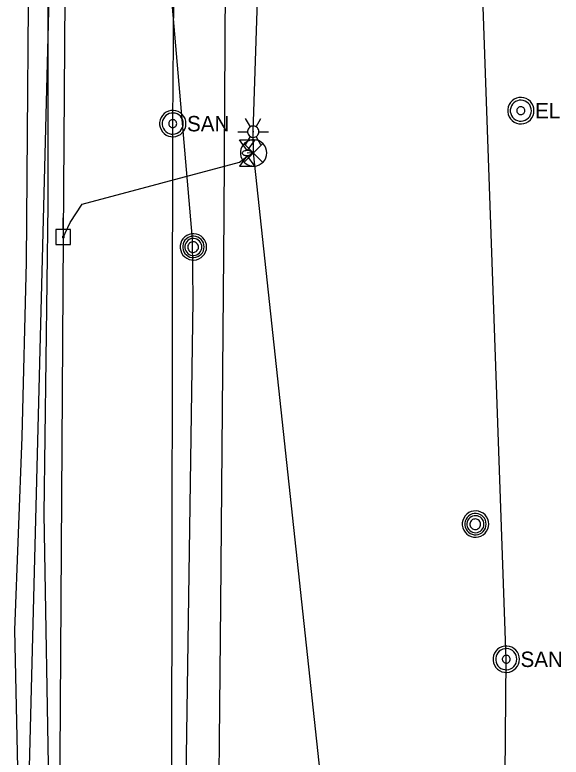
# Model space of a CAD drawing. Extents: x 596028 to 606371, y 330010 to 403088.
# Drawn here: x 602022.1 to 602158.7, y 365629.5 to 365815 of the extents above; entities that cross this region are included whole.
import ezdxf

# ---------------------------------------------------------------- set-up
doc = ezdxf.new("R2010")
doc.units = 0
for name, color, linetype in [('E_LTG', 7, 'Continuous'), ('E_LTG_CID', 7, 'Continuous'), ('E_SIG', 7, 'Continuous'), ('E_UTL_E', 7, 'Continuous'), ('E_UTL_E_Bold', 7, 'Continuous'), ('E_UTL_E_UG', 7, 'Continuous'), ('E_UTL_EPowerPole', 7, 'Continuous'), ('E_UTL_G_UG', 7, 'Continuous'), ('E_UTL_MH', 7, 'Continuous'), ('E_UTL_Overhead', 7, 'Continuous'), ('E_UTL_SAN_MH', 7, 'Continuous'), ('E_UTL_SAN_UG', 7, 'Continuous'), ('E_UTL_T_UG', 7, 'Continuous'), ('E_UTL_W_UG', 7, 'Continuous')]:
    doc.layers.add(name, color=color, linetype=linetype)

msp = doc.modelspace()

# ---------------------------------------------------------------- linework, layer by layer
at = {"layer": 'E_LTG'}
for points in [[(602080.95, 365787.05), (602079.76, 365789.11)], [(602082.38, 365787.05), (602083.57, 365789.11)], [(602077.85, 365785.81), (602080.23, 365785.81)], [(602083.09, 365785.81), (602083.07, 365786.08), (602082.99, 365786.34), (602082.86, 365786.58), (602082.7, 365786.8), (602082.49, 365786.98), (602082.26, 365787.11), (602082, 365787.2), (602081.73, 365787.24), (602081.46, 365787.23), (602081.2, 365787.16), (602080.95, 365787.05), (602080.73, 365786.89), (602080.54, 365786.7), (602080.39, 365786.47), (602080.29, 365786.21), (602080.24, 365785.95), (602080.24, 365785.68), (602080.29, 365785.41), (602080.39, 365785.16), (602080.54, 365784.93), (602080.73, 365784.73), (602080.95, 365784.57), (602081.2, 365784.46), (602081.46, 365784.4), (602081.73, 365784.38), (602082, 365784.42), (602082.26, 365784.51), (602082.49, 365784.65), (602082.7, 365784.83), (602082.86, 365785.04), (602082.99, 365785.28), (602083.07, 365785.54), (602083.09, 365785.81)], [(602083.09, 365785.81), (602083.07, 365786.08), (602082.99, 365786.34), (602082.86, 365786.58), (602082.7, 365786.8), (602082.49, 365786.98), (602082.26, 365787.11), (602082, 365787.2), (602081.73, 365787.24), (602081.46, 365787.23), (602081.2, 365787.16), (602080.95, 365787.05), (602080.73, 365786.89), (602080.54, 365786.7), (602080.39, 365786.47), (602080.29, 365786.21), (602080.24, 365785.95), (602080.24, 365785.68), (602080.29, 365785.41), (602080.39, 365785.16), (602080.54, 365784.93), (602080.73, 365784.73), (602080.95, 365784.57), (602081.2, 365784.46), (602081.46, 365784.4), (602081.73, 365784.38), (602082, 365784.42), (602082.26, 365784.51), (602082.49, 365784.65), (602082.7, 365784.83), (602082.86, 365785.04), (602082.99, 365785.28), (602083.07, 365785.54), (602083.09, 365785.81)], [(602083.09, 365785.81), (602083.07, 365786.08), (602082.99, 365786.34), (602082.86, 365786.58), (602082.7, 365786.8), (602082.49, 365786.98), (602082.26, 365787.11), (602082, 365787.2), (602081.73, 365787.24), (602081.46, 365787.23), (602081.2, 365787.16), (602080.95, 365787.05), (602080.73, 365786.89), (602080.54, 365786.7), (602080.39, 365786.47), (602080.29, 365786.21), (602080.24, 365785.95), (602080.24, 365785.68), (602080.29, 365785.41), (602080.39, 365785.16), (602080.54, 365784.93), (602080.73, 365784.73), (602080.95, 365784.57), (602081.2, 365784.46), (602081.46, 365784.4), (602081.73, 365784.38), (602082, 365784.42), (602082.26, 365784.51), (602082.49, 365784.65), (602082.7, 365784.83), (602082.86, 365785.04), (602082.99, 365785.28), (602083.07, 365785.54), (602083.09, 365785.81)], [(602081.78, 365785.81), (602081.78, 365785.83), (602081.77, 365785.86), (602081.76, 365785.88), (602081.75, 365785.89), (602081.73, 365785.91), (602081.71, 365785.92), (602081.69, 365785.93), (602081.67, 365785.93), (602081.65, 365785.93), (602081.62, 365785.92), (602081.6, 365785.91), (602081.58, 365785.9), (602081.57, 365785.89), (602081.56, 365785.87), (602081.55, 365785.85), (602081.54, 365785.82), (602081.54, 365785.8), (602081.55, 365785.78), (602081.56, 365785.76), (602081.57, 365785.74), (602081.58, 365785.72), (602081.6, 365785.71), (602081.62, 365785.7), (602081.65, 365785.69), (602081.67, 365785.69), (602081.69, 365785.7), (602081.71, 365785.7), (602081.73, 365785.71), (602081.75, 365785.73), (602081.76, 365785.75), (602081.77, 365785.77), (602081.78, 365785.79), (602081.78, 365785.81)], [(602083.09, 365785.81), (602085.47, 365785.81)], [(602079.76, 365782.51), (602080.95, 365784.57)], [(602083.57, 365782.51), (602082.38, 365784.57)]]:
    msp.add_lwpolyline(points, dxfattribs=at)
at = {"layer": 'E_LTG_CID'}
msp.add_lwpolyline([(602077.67, 365041.36), (602080.64, 365050.18), (602084.27, 365078.21), (602086.6, 365119.12), (602092.51, 365157.1), (602092.61, 365161.02), (602093.7, 365166.45), (602097.82, 365228.48), (602099.72, 365306.86), (602099.57, 365307.85), (602078.17, 365398.69), (602101.34, 365598.66), (602081.78, 365780.51), (602081.66, 365785.81), (602086.65, 365937.44), (602085.01, 365946.58), (602078.55, 366013.48), (602078.78, 366049.8)], dxfattribs=at)
at = {"layer": 'E_SIG'}
for points in [[(602085.08, 365780.51), (602085.02, 365781.13), (602084.84, 365781.73), (602084.55, 365782.29), (602084.16, 365782.78), (602083.69, 365783.19), (602083.15, 365783.51), (602082.55, 365783.71), (602081.93, 365783.8), (602081.31, 365783.77), (602080.7, 365783.62), (602080.13, 365783.36), (602079.61, 365783), (602079.18, 365782.55), (602078.84, 365782.02), (602078.61, 365781.43), (602078.49, 365780.82), (602078.49, 365780.19), (602078.61, 365779.58), (602078.84, 365778.99), (602079.18, 365778.47), (602079.61, 365778.01), (602080.13, 365777.65), (602080.7, 365777.39), (602081.31, 365777.24), (602081.93, 365777.21), (602082.55, 365777.3), (602083.15, 365777.5), (602083.69, 365777.82), (602084.16, 365778.23), (602084.55, 365778.72), (602084.84, 365779.28), (602085.02, 365779.88), (602085.08, 365780.51)], [(602084.04, 365782.84), (602079.43, 365778.18)], [(602079.43, 365782.79), (602084.08, 365778.14)]]:
    msp.add_lwpolyline(points, dxfattribs=at)
at = {"layer": 'E_UTL_E'}
for points in [[(602151.87, 365791.06), (602151.81, 365791.69), (602151.63, 365792.29), (602151.35, 365792.85), (602150.96, 365793.34), (602150.49, 365793.75), (602149.94, 365794.07), (602149.35, 365794.27), (602148.73, 365794.36), (602148.1, 365794.33), (602147.49, 365794.18), (602146.92, 365793.92), (602146.41, 365793.56), (602145.98, 365793.1), (602145.64, 365792.58), (602145.41, 365791.99), (602145.29, 365791.38), (602145.29, 365790.75), (602145.41, 365790.13), (602145.64, 365789.55), (602145.98, 365789.02), (602146.41, 365788.57), (602146.92, 365788.21), (602147.49, 365787.95), (602148.1, 365787.8), (602148.73, 365787.77), (602149.35, 365787.86), (602149.94, 365788.06), (602150.49, 365788.38), (602150.96, 365788.79), (602151.35, 365789.28), (602151.63, 365789.84), (602151.81, 365790.44), (602151.87, 365791.06)], [(602151.87, 365791.06), (602151.81, 365791.69), (602151.63, 365792.29), (602151.35, 365792.85), (602150.96, 365793.34), (602150.49, 365793.75), (602149.94, 365794.07), (602149.35, 365794.27), (602148.73, 365794.36), (602148.1, 365794.33), (602147.49, 365794.18), (602146.92, 365793.92), (602146.41, 365793.56), (602145.98, 365793.1), (602145.64, 365792.58), (602145.41, 365791.99), (602145.29, 365791.38), (602145.29, 365790.75), (602145.41, 365790.13), (602145.64, 365789.55), (602145.98, 365789.02), (602146.41, 365788.57), (602146.92, 365788.21), (602147.49, 365787.95), (602148.1, 365787.8), (602148.73, 365787.77), (602149.35, 365787.86), (602149.94, 365788.06), (602150.49, 365788.38), (602150.96, 365788.79), (602151.35, 365789.28), (602151.63, 365789.84), (602151.81, 365790.44), (602151.87, 365791.06)], [(602151.21, 365791.06), (602151.16, 365791.56), (602151.02, 365792.04), (602150.79, 365792.49), (602150.48, 365792.89), (602150.1, 365793.21), (602149.67, 365793.46), (602149.19, 365793.63), (602148.7, 365793.7), (602148.2, 365793.68), (602147.71, 365793.56), (602147.25, 365793.35), (602146.84, 365793.06), (602146.5, 365792.7), (602146.22, 365792.27), (602146.04, 365791.81), (602145.94, 365791.31), (602145.94, 365790.81), (602146.04, 365790.32), (602146.22, 365789.85), (602146.5, 365789.43), (602146.84, 365789.07), (602147.25, 365788.78), (602147.71, 365788.57), (602148.2, 365788.45), (602148.7, 365788.43), (602149.19, 365788.5), (602149.67, 365788.66), (602150.1, 365788.91), (602150.48, 365789.24), (602150.79, 365789.64), (602151.02, 365790.08), (602151.16, 365790.56), (602151.21, 365791.06)], [(602151.21, 365791.06), (602151.16, 365791.56), (602151.02, 365792.04), (602150.79, 365792.49), (602150.48, 365792.89), (602150.1, 365793.21), (602149.67, 365793.46), (602149.19, 365793.63), (602148.7, 365793.7), (602148.2, 365793.68), (602147.71, 365793.56), (602147.25, 365793.35), (602146.84, 365793.06), (602146.5, 365792.7), (602146.22, 365792.27), (602146.04, 365791.81), (602145.94, 365791.31), (602145.94, 365790.81), (602146.04, 365790.32), (602146.22, 365789.85), (602146.5, 365789.43), (602146.84, 365789.07), (602147.25, 365788.78), (602147.71, 365788.57), (602148.2, 365788.45), (602148.7, 365788.43), (602149.19, 365788.5), (602149.67, 365788.66), (602150.1, 365788.91), (602150.48, 365789.24), (602150.79, 365789.64), (602151.02, 365790.08), (602151.16, 365790.56), (602151.21, 365791.06)], [(602149.56, 365791.06), (602149.54, 365791.25), (602149.49, 365791.43), (602149.4, 365791.6), (602149.29, 365791.75), (602149.15, 365791.87), (602148.98, 365791.96), (602148.8, 365792.03), (602148.62, 365792.05), (602148.43, 365792.04), (602148.25, 365792), (602148.08, 365791.92), (602147.92, 365791.81), (602147.79, 365791.68), (602147.69, 365791.52), (602147.62, 365791.34), (602147.59, 365791.16), (602147.59, 365790.97), (602147.62, 365790.78), (602147.69, 365790.61), (602147.79, 365790.45), (602147.92, 365790.32), (602148.08, 365790.21), (602148.25, 365790.13), (602148.43, 365790.08), (602148.62, 365790.07), (602148.8, 365790.1), (602148.98, 365790.16), (602149.15, 365790.26), (602149.29, 365790.38), (602149.4, 365790.53), (602149.49, 365790.7), (602149.54, 365790.88), (602149.56, 365791.06)], [(602149.56, 365791.06), (602149.54, 365791.25), (602149.49, 365791.43), (602149.4, 365791.6), (602149.29, 365791.75), (602149.15, 365791.87), (602148.98, 365791.96), (602148.8, 365792.03), (602148.62, 365792.05), (602148.43, 365792.04), (602148.25, 365792), (602148.08, 365791.92), (602147.92, 365791.81), (602147.79, 365791.68), (602147.69, 365791.52), (602147.62, 365791.34), (602147.59, 365791.16), (602147.59, 365790.97), (602147.62, 365790.78), (602147.69, 365790.61), (602147.79, 365790.45), (602147.92, 365790.32), (602148.08, 365790.21), (602148.25, 365790.13), (602148.43, 365790.08), (602148.62, 365790.07), (602148.8, 365790.1), (602148.98, 365790.16), (602149.15, 365790.26), (602149.29, 365790.38), (602149.4, 365790.53), (602149.49, 365790.7), (602149.54, 365790.88), (602149.56, 365791.06)]]:
    msp.add_lwpolyline(points, dxfattribs=at)
at = {"layer": 'E_UTL_E_Bold'}
for points in [[(602078.28, 365783.76), (602082.1, 365783.76)], [(602080.19, 365781.1), (602078.28, 365783.76)], [(602082.1, 365783.76), (602080.19, 365781.1)], [(602081.46, 365780.46), (602081.44, 365780.58), (602081.37, 365780.7), (602081.26, 365780.8), (602081.11, 365780.9), (602080.93, 365780.98), (602080.72, 365781.04), (602080.49, 365781.08), (602080.25, 365781.09), (602080.01, 365781.09), (602079.77, 365781.06), (602079.55, 365781.01), (602079.36, 365780.94), (602079.19, 365780.85), (602079.06, 365780.75), (602078.97, 365780.64), (602078.93, 365780.52), (602078.93, 365780.4), (602078.97, 365780.28), (602079.06, 365780.17), (602079.19, 365780.07), (602079.36, 365779.98), (602079.55, 365779.91), (602079.77, 365779.86), (602080.01, 365779.83), (602080.25, 365779.83), (602080.49, 365779.84), (602080.72, 365779.88), (602080.93, 365779.94), (602081.11, 365780.02), (602081.26, 365780.12), (602081.37, 365780.22), (602081.44, 365780.34), (602081.46, 365780.46)], [(602080.19, 365779.83), (602078.28, 365777.16)], [(602082.1, 365777.16), (602080.19, 365779.83)], [(602078.28, 365777.16), (602082.1, 365777.16)]]:
    msp.add_lwpolyline(points, dxfattribs=at)
at = {"layer": 'E_UTL_E_UG'}
for points in [[(602025.04, 365537.62), (602023.7, 365542.91), (602023.75, 365584.68), (602022.07, 365661.18), (602023.94, 365709.5), (602024.95, 365753.21), (602025.75, 365849.62), (602025.7, 365850.82)], [(602034.21, 365759.49), (602034.68, 365760.46), (602035.87, 365763.09), (602038.91, 365767.72), (602078.28, 365778.17), (602080.33, 365779.79), (602081.78, 365780.51)], [(602081.78, 365780.51), (602080.19, 365780.46)]]:
    msp.add_lwpolyline(points, dxfattribs=at)
at = {"layer": 'E_UTL_EPowerPole'}
for points in [[(602034.17, 365761.33), (602034.17, 365764.24)], [(602036.02, 365761.33), (602032.33, 365761.33)], [(602032.33, 365761.33), (602032.33, 365757.64)], [(602036.02, 365757.64), (602036.02, 365761.33)], [(602034.44, 365759.49), (602034.44, 365759.54), (602034.43, 365759.58), (602034.41, 365759.62), (602034.38, 365759.65), (602034.34, 365759.68), (602034.31, 365759.71), (602034.26, 365759.72), (602034.22, 365759.73), (602034.17, 365759.73), (602034.13, 365759.72), (602034.09, 365759.7), (602034.05, 365759.67), (602034.02, 365759.64), (602033.99, 365759.6), (602033.98, 365759.56), (602033.97, 365759.51), (602033.97, 365759.47), (602033.98, 365759.42), (602033.99, 365759.38), (602034.02, 365759.34), (602034.05, 365759.31), (602034.09, 365759.28), (602034.13, 365759.26), (602034.17, 365759.25), (602034.22, 365759.25), (602034.26, 365759.26), (602034.31, 365759.27), (602034.34, 365759.3), (602034.38, 365759.33), (602034.41, 365759.36), (602034.43, 365759.4), (602034.44, 365759.45), (602034.44, 365759.49)], [(602032.33, 365757.64), (602036.02, 365757.64)]]:
    msp.add_lwpolyline(points, dxfattribs=at)
at = {"layer": 'E_UTL_G_UG'}
msp.add_lwpolyline([(602072.56, 365506.48), (602072.91, 365581.5), (602072.85, 365590.98), (602073.55, 365667.58), (602074.41, 365764.9), (602074.82, 365837.03), (602073.81, 365881.05), (602074.11, 365897.58), (602073.47, 365906.4), (602074.57, 365951.95), (602072.85, 365970.29), (602073.8, 365985.88), (602073.72, 366064.65), (602076.68, 366178.7), (602072.71, 366194.94), (602072.51, 366200.97)], dxfattribs=at)
at = {"layer": 'E_UTL_MH'}
for points in [[(602070.01, 365757.02), (602069.95, 365757.64), (602069.77, 365758.24), (602069.48, 365758.8), (602069.1, 365759.29), (602068.62, 365759.7), (602068.08, 365760.02), (602067.48, 365760.22), (602066.86, 365760.31), (602066.24, 365760.28), (602065.63, 365760.14), (602065.06, 365759.87), (602064.55, 365759.51), (602064.11, 365759.06), (602063.77, 365758.53), (602063.54, 365757.95), (602063.42, 365757.33), (602063.42, 365756.7), (602063.54, 365756.09), (602063.77, 365755.5), (602064.11, 365754.98), (602064.55, 365754.52), (602065.06, 365754.16), (602065.63, 365753.9), (602066.24, 365753.75), (602066.86, 365753.72), (602067.48, 365753.81), (602068.08, 365754.01), (602068.62, 365754.33), (602069.1, 365754.74), (602069.48, 365755.23), (602069.77, 365755.79), (602069.95, 365756.39), (602070.01, 365757.02)], [(602069.39, 365757.01), (602069.34, 365757.52), (602069.2, 365758.01), (602068.97, 365758.46), (602068.65, 365758.86), (602068.27, 365759.19), (602067.83, 365759.45), (602067.35, 365759.61), (602066.84, 365759.69), (602066.33, 365759.66), (602065.84, 365759.54), (602065.38, 365759.33), (602064.96, 365759.04), (602064.61, 365758.67), (602064.34, 365758.24), (602064.15, 365757.77), (602064.05, 365757.27), (602064.05, 365756.76), (602064.15, 365756.26), (602064.34, 365755.79), (602064.61, 365755.36), (602064.96, 365754.99), (602065.38, 365754.69), (602065.84, 365754.48), (602066.33, 365754.36), (602066.84, 365754.34), (602067.35, 365754.41), (602067.83, 365754.58), (602068.27, 365754.83), (602068.65, 365755.17), (602068.97, 365755.57), (602069.2, 365756.02), (602069.34, 365756.51), (602069.39, 365757.01)], [(602068.83, 365756.98), (602068.79, 365757.39), (602068.68, 365757.77), (602068.49, 365758.13), (602068.24, 365758.45), (602067.93, 365758.72), (602067.58, 365758.92), (602067.2, 365759.05), (602066.8, 365759.11), (602066.4, 365759.09), (602066, 365759), (602065.63, 365758.83), (602065.3, 365758.59), (602065.03, 365758.3), (602064.81, 365757.96), (602064.66, 365757.58), (602064.58, 365757.19), (602064.58, 365756.78), (602064.66, 365756.38), (602064.81, 365756.01), (602065.03, 365755.67), (602065.3, 365755.37), (602065.63, 365755.14), (602066, 365754.97), (602066.4, 365754.88), (602066.8, 365754.86), (602067.2, 365754.91), (602067.58, 365755.05), (602067.93, 365755.25), (602068.24, 365755.51), (602068.49, 365755.83), (602068.68, 365756.19), (602068.79, 365756.58), (602068.83, 365756.98)], [(602067.97, 365756.97), (602067.95, 365757.22), (602067.88, 365757.46), (602067.76, 365757.69), (602067.6, 365757.89), (602067.41, 365758.05), (602067.19, 365758.18), (602066.95, 365758.26), (602066.7, 365758.3), (602066.45, 365758.29), (602066.21, 365758.23), (602065.97, 365758.12), (602065.77, 365757.97), (602065.59, 365757.79), (602065.46, 365757.58), (602065.36, 365757.34), (602065.31, 365757.09), (602065.31, 365756.84), (602065.36, 365756.59), (602065.46, 365756.36), (602065.59, 365756.14), (602065.77, 365755.96), (602065.97, 365755.81), (602066.21, 365755.71), (602066.45, 365755.65), (602066.7, 365755.64), (602066.95, 365755.67), (602067.19, 365755.76), (602067.41, 365755.88), (602067.6, 365756.05), (602067.76, 365756.25), (602067.88, 365756.47), (602067.95, 365756.72), (602067.97, 365756.97)], [(602140.54, 365687.72), (602140.48, 365688.35), (602140.3, 365688.95), (602140.01, 365689.51), (602139.63, 365690), (602139.15, 365690.41), (602138.61, 365690.72), (602138.02, 365690.93), (602137.4, 365691.02), (602136.77, 365690.99), (602136.16, 365690.84), (602135.59, 365690.58), (602135.08, 365690.22), (602134.64, 365689.76), (602134.31, 365689.23), (602134.07, 365688.65), (602133.95, 365688.04), (602133.95, 365687.41), (602134.07, 365686.79), (602134.31, 365686.21), (602134.64, 365685.68), (602135.08, 365685.23), (602135.59, 365684.86), (602136.16, 365684.6), (602136.77, 365684.46), (602137.4, 365684.43), (602138.02, 365684.51), (602138.61, 365684.72), (602139.15, 365685.03), (602139.63, 365685.44), (602140.01, 365685.94), (602140.3, 365686.5), (602140.48, 365687.1), (602140.54, 365687.72)], [(602139.92, 365687.72), (602139.87, 365688.22), (602139.73, 365688.71), (602139.5, 365689.16), (602139.18, 365689.56), (602138.8, 365689.9), (602138.36, 365690.15), (602137.88, 365690.32), (602137.37, 365690.39), (602136.87, 365690.37), (602136.37, 365690.25), (602135.91, 365690.04), (602135.49, 365689.74), (602135.14, 365689.37), (602134.87, 365688.94), (602134.68, 365688.47), (602134.58, 365687.97), (602134.58, 365687.46), (602134.68, 365686.96), (602134.87, 365686.49), (602135.14, 365686.06), (602135.49, 365685.69), (602135.91, 365685.4), (602136.37, 365685.19), (602136.87, 365685.07), (602137.37, 365685.04), (602137.88, 365685.12), (602138.36, 365685.28), (602138.8, 365685.54), (602139.18, 365685.87), (602139.5, 365686.27), (602139.73, 365686.72), (602139.87, 365687.21), (602139.92, 365687.72)], [(602139.36, 365687.69), (602139.32, 365688.09), (602139.21, 365688.48), (602139.02, 365688.84), (602138.77, 365689.16), (602138.47, 365689.42), (602138.12, 365689.63), (602137.73, 365689.76), (602137.33, 365689.82), (602136.93, 365689.8), (602136.53, 365689.7), (602136.17, 365689.53), (602135.84, 365689.3), (602135.56, 365689), (602135.34, 365688.66), (602135.19, 365688.29), (602135.11, 365687.89), (602135.11, 365687.49), (602135.19, 365687.09), (602135.34, 365686.71), (602135.56, 365686.37), (602135.84, 365686.08), (602136.17, 365685.84), (602136.53, 365685.68), (602136.93, 365685.58), (602137.33, 365685.56), (602137.73, 365685.62), (602138.12, 365685.75), (602138.47, 365685.95), (602138.77, 365686.22), (602139.02, 365686.54), (602139.21, 365686.9), (602139.32, 365687.29), (602139.36, 365687.69)], [(602138.5, 365687.67), (602138.48, 365687.93), (602138.41, 365688.17), (602138.29, 365688.39), (602138.14, 365688.59), (602137.95, 365688.76), (602137.73, 365688.88), (602137.49, 365688.97), (602137.24, 365689), (602136.98, 365688.99), (602136.74, 365688.93), (602136.51, 365688.83), (602136.3, 365688.68), (602136.13, 365688.5), (602135.99, 365688.28), (602135.89, 365688.05), (602135.85, 365687.8), (602135.85, 365687.55), (602135.89, 365687.3), (602135.99, 365687.06), (602136.13, 365686.85), (602136.3, 365686.67), (602136.51, 365686.52), (602136.74, 365686.41), (602136.98, 365686.35), (602137.24, 365686.34), (602137.49, 365686.38), (602137.73, 365686.46), (602137.95, 365686.59), (602138.14, 365686.75), (602138.29, 365686.95), (602138.41, 365687.18), (602138.48, 365687.42), (602138.5, 365687.67)]]:
    msp.add_lwpolyline(points, dxfattribs=at)
at = {"layer": 'E_UTL_Overhead'}
msp.add_lwpolyline([(602030.41, 365117.16), (602031.91, 365287.51), (602032.13, 365415.23), (602033.07, 365577.35), (602034.21, 365759.49), (602035.29, 365915.56), (602036.2, 366067.33), (602038.64, 366261.44), (602038.14, 366378.17), (602037.53, 366468.16), (602038.3, 366629.6), (602038.45, 366764.67), (602038.7, 366805.21), (602049.62, 366998.37), (602049.62, 367041.99)], dxfattribs=at)
at = {"layer": 'E_UTL_SAN_MH'}
for points in [[(602064.85, 365787.84), (602064.79, 365788.46), (602064.62, 365789.07), (602064.33, 365789.62), (602063.94, 365790.12), (602063.47, 365790.53), (602062.92, 365790.84), (602062.33, 365791.05), (602061.71, 365791.14), (602061.08, 365791.11), (602060.47, 365790.96), (602059.9, 365790.7), (602059.39, 365790.33), (602058.96, 365789.88), (602058.62, 365789.35), (602058.39, 365788.77), (602058.27, 365788.15), (602058.27, 365787.53), (602058.39, 365786.91), (602058.62, 365786.33), (602058.96, 365785.8), (602059.39, 365785.35), (602059.9, 365784.98), (602060.47, 365784.72), (602061.08, 365784.57), (602061.71, 365784.54), (602062.33, 365784.63), (602062.92, 365784.84), (602063.47, 365785.15), (602063.94, 365785.56), (602064.33, 365786.06), (602064.62, 365786.61), (602064.79, 365787.22), (602064.85, 365787.84)], [(602064.19, 365787.84), (602064.14, 365788.34), (602064, 365788.82), (602063.77, 365789.27), (602063.46, 365789.66), (602063.08, 365789.99), (602062.65, 365790.24), (602062.17, 365790.41), (602061.68, 365790.48), (602061.18, 365790.45), (602060.69, 365790.33), (602060.23, 365790.13), (602059.82, 365789.83), (602059.48, 365789.47), (602059.21, 365789.05), (602059.02, 365788.58), (602058.92, 365788.09), (602058.92, 365787.59), (602059.02, 365787.1), (602059.21, 365786.63), (602059.48, 365786.21), (602059.82, 365785.84), (602060.23, 365785.55), (602060.69, 365785.34), (602061.18, 365785.23), (602061.68, 365785.2), (602062.17, 365785.27), (602062.65, 365785.44), (602063.08, 365785.69), (602063.46, 365786.02), (602063.77, 365786.41), (602064, 365786.86), (602064.14, 365787.34), (602064.19, 365787.84)], [(602062.54, 365787.84), (602062.52, 365788.03), (602062.47, 365788.21), (602062.39, 365788.37), (602062.27, 365788.52), (602062.13, 365788.65), (602061.96, 365788.74), (602061.79, 365788.8), (602061.6, 365788.83), (602061.41, 365788.82), (602061.23, 365788.78), (602061.06, 365788.7), (602060.9, 365788.59), (602060.77, 365788.45), (602060.67, 365788.29), (602060.6, 365788.12), (602060.57, 365787.93), (602060.57, 365787.75), (602060.6, 365787.56), (602060.67, 365787.39), (602060.77, 365787.23), (602060.9, 365787.09), (602061.06, 365786.98), (602061.23, 365786.9), (602061.41, 365786.86), (602061.6, 365786.85), (602061.79, 365786.88), (602061.96, 365786.94), (602062.13, 365787.03), (602062.27, 365787.16), (602062.39, 365787.3), (602062.47, 365787.47), (602062.52, 365787.65), (602062.54, 365787.84)], [(602148.23, 365653.94), (602148.17, 365654.56), (602148, 365655.17), (602147.71, 365655.72), (602147.32, 365656.22), (602146.85, 365656.63), (602146.3, 365656.94), (602145.71, 365657.15), (602145.09, 365657.24), (602144.46, 365657.21), (602143.85, 365657.06), (602143.28, 365656.8), (602142.77, 365656.43), (602142.34, 365655.98), (602142, 365655.45), (602141.77, 365654.87), (602141.65, 365654.25), (602141.65, 365653.63), (602141.77, 365653.01), (602142, 365652.43), (602142.34, 365651.9), (602142.77, 365651.45), (602143.28, 365651.08), (602143.85, 365650.82), (602144.46, 365650.67), (602145.09, 365650.64), (602145.71, 365650.73), (602146.3, 365650.94), (602146.85, 365651.25), (602147.32, 365651.66), (602147.71, 365652.16), (602148, 365652.71), (602148.17, 365653.32), (602148.23, 365653.94)], [(602147.57, 365653.94), (602147.53, 365654.44), (602147.38, 365654.92), (602147.15, 365655.37), (602146.84, 365655.76), (602146.46, 365656.09), (602146.03, 365656.34), (602145.56, 365656.51), (602145.06, 365656.58), (602144.56, 365656.55), (602144.07, 365656.43), (602143.61, 365656.23), (602143.2, 365655.94), (602142.86, 365655.57), (602142.59, 365655.15), (602142.4, 365654.68), (602142.31, 365654.19), (602142.31, 365653.69), (602142.4, 365653.2), (602142.59, 365652.73), (602142.86, 365652.31), (602143.2, 365651.94), (602143.61, 365651.65), (602144.07, 365651.45), (602144.56, 365651.33), (602145.06, 365651.3), (602145.56, 365651.37), (602146.03, 365651.54), (602146.46, 365651.79), (602146.84, 365652.12), (602147.15, 365652.51), (602147.38, 365652.96), (602147.53, 365653.44), (602147.57, 365653.94)], [(602145.92, 365653.94), (602145.91, 365654.13), (602145.85, 365654.31), (602145.77, 365654.48), (602145.65, 365654.62), (602145.51, 365654.75), (602145.34, 365654.84), (602145.17, 365654.9), (602144.98, 365654.93), (602144.79, 365654.92), (602144.61, 365654.88), (602144.44, 365654.8), (602144.29, 365654.69), (602144.16, 365654.55), (602144.05, 365654.39), (602143.98, 365654.22), (602143.95, 365654.03), (602143.95, 365653.85), (602143.98, 365653.66), (602144.05, 365653.49), (602144.16, 365653.33), (602144.29, 365653.19), (602144.44, 365653.08), (602144.61, 365653), (602144.79, 365652.96), (602144.98, 365652.95), (602145.17, 365652.98), (602145.34, 365653.04), (602145.51, 365653.13), (602145.65, 365653.26), (602145.77, 365653.4), (602145.85, 365653.57), (602145.91, 365653.75), (602145.92, 365653.94)]]:
    msp.add_lwpolyline(points, dxfattribs=at)
at = {"layer": 'E_UTL_SAN_UG'}
for p, q in [((602061.55, 365787.84), (602064.52, 366114.53)), ((602144.93, 365653.94), (602137.25, 365871.21)), ((602061.09, 365458.43), (602061.55, 365787.84)), ((602142.95, 365420.92), (602144.93, 365653.94))]:
    msp.add_line(p, q, dxfattribs=at)
at = {"layer": 'E_UTL_T_UG'}
for points in [[(602024.3, 365571.55), (602036.74, 366057.29)], [(602064.68, 365606.95), (602066.65, 365743.63), (602066.5, 365758.96), (602058.33, 365853.75), (602055.97, 365936.12)]]:
    msp.add_lwpolyline(points, dxfattribs=at)
at = {"layer": 'E_UTL_W_UG'}
msp.add_lwpolyline([(602031.82, 365052.3), (602027.97, 365052.84), (602028.36, 365065.68), (602028.59, 365071.64), (602027.87, 365204.62), (602028.59, 365309.99), (602028.87, 365365.51), (602030, 365422.71), (602029.75, 365429.35), (602030.35, 365521.4), (602030.17, 365533.2), (602029.46, 365544.32), (602030.66, 365617.91), (602029.36, 365690.21), (602030.39, 365767.49), (602030.37, 365844.61), (602031.13, 365873.17), (602030.43, 365917.68), (602029.68, 365958.65), (602031.79, 365958.75), (602031.43, 365970.42), (602038.17, 365999.86), (602046.53, 366031.44), (602046.75, 366041.93)], dxfattribs=at)

# ---------------------------------------------------------------- texts
at = {"layer": 'E_UTL_E'}
msp.add_text('EL', height=3.849, dxfattribs=at).set_placement((602152.14, 365789.12))
msp.add_text('EL', height=3.849, dxfattribs=at).set_placement((602152.14, 365789.12))
at = {"layer": 'E_UTL_SAN_MH'}
for p in [(602065.12, 365785.89), (602148.5, 365651.99)]:
    msp.add_text('SAN', height=3.849, dxfattribs=at).set_placement(p)

doc.saveas('drawing.dxf')
